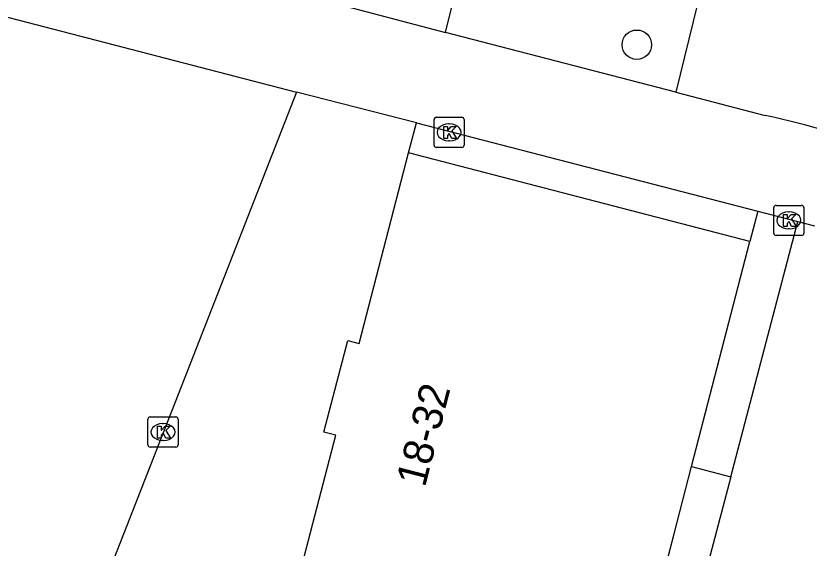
# Model space of a CAD drawing. Extents: x 163686 to 164493, y 382719 to 383870.
# Drawn here: x 164246.8 to 164273.16, y 383208.44 to 383226.12 of the extents above; entities that cross this region are included whole.
import ezdxf

# ---------------------------------------------------------------- set-up
doc = ezdxf.new("R2010")
doc.units = 0
for name, color, linetype in [('IMGEO_Boom', 7, 'Continuous'), ('IMGEO_Kolk', 7, 'Continuous'), ('IMGEO_Pand', 7, 'Continuous'), ('IMGEO_Pand_nummerreeks', 7, 'Continuous'), ('IMGEO_Rijbaan_lokaal_open', 7, 'Continuous'), ('IMGEO_Voetpad_op_trap', 7, 'Continuous'), ('IMGEO_Voetpad_open', 7, 'Continuous')]:
    doc.layers.add(name, color=color, linetype=linetype)

msp = doc.modelspace()

# ---------------------------------------------------------------- linework, layer by layer
at = {"layer": 'IMGEO_Boom'}
msp.add_circle((164267.436, 383225.163), 0.489, dxfattribs=at)
at = {"layer": 'IMGEO_Kolk'}
for p, q in [((164260.697, 383221.827), (164260.697, 383222.679)), ((164260.772, 383222.753), (164261.624, 383222.753)), ((164261.698, 383222.679), (164261.698, 383221.827)), ((164261.185, 383222.533), (164261.21, 383222.533)), ((164261.208, 383221.973), (164261.183, 383221.973)), ((164261.624, 383221.753), (164260.772, 383221.753)), ((164271.984, 383218.903), (164271.984, 383219.755)), ((164272.059, 383219.829), (164272.911, 383219.829)), ((164272.985, 383219.755), (164272.985, 383218.903)), ((164272.472, 383219.609), (164272.497, 383219.609)), ((164272.495, 383219.049), (164272.47, 383219.049)), ((164272.911, 383218.829), (164272.059, 383218.829)), ((164251.192, 383211.874), (164251.192, 383212.726)), ((164251.267, 383212.8), (164252.119, 383212.8)), ((164252.193, 383212.726), (164252.193, 383211.874)), ((164251.68, 383212.58), (164251.705, 383212.58)), ((164251.703, 383212.02), (164251.678, 383212.02)), ((164252.119, 383211.8), (164251.267, 383211.8))]:
    msp.add_line(p, q, dxfattribs=at)
for points in [[(164260.697, 383221.827), (164260.697, 383222.679)], [(164260.772, 383222.753), (164261.624, 383222.753)], [(164261.698, 383222.679), (164261.698, 383221.827)], [(164261.018, 383222.453), (164261.141, 383222.453), (164261.141, 383222.302), (164261.271, 383222.453), (164261.435, 383222.453), (164261.289, 383222.302), (164261.442, 383222.053), (164261.29, 383222.053), (164261.205, 383222.217), (164261.141, 383222.15), (164261.141, 383222.053), (164261.018, 383222.053), (164261.018, 383222.453)], [(164261.624, 383221.753), (164260.772, 383221.753)], [(164271.984, 383218.903), (164271.984, 383219.755)], [(164272.059, 383219.829), (164272.911, 383219.829)], [(164272.985, 383219.755), (164272.985, 383218.903)], [(164272.305, 383219.529), (164272.428, 383219.529), (164272.428, 383219.378), (164272.558, 383219.529), (164272.722, 383219.529), (164272.576, 383219.378), (164272.729, 383219.129), (164272.577, 383219.129), (164272.492, 383219.293), (164272.428, 383219.226), (164272.428, 383219.129), (164272.305, 383219.129), (164272.305, 383219.529)], [(164272.911, 383218.829), (164272.059, 383218.829)], [(164251.192, 383211.874), (164251.192, 383212.726)], [(164251.267, 383212.8), (164252.119, 383212.8)], [(164252.193, 383212.726), (164252.193, 383211.874)], [(164251.513, 383212.5), (164251.636, 383212.5), (164251.636, 383212.349), (164251.766, 383212.5), (164251.93, 383212.5), (164251.784, 383212.349), (164251.937, 383212.1), (164251.785, 383212.1), (164251.7, 383212.264), (164251.636, 383212.197), (164251.636, 383212.1), (164251.513, 383212.1), (164251.513, 383212.5)], [(164252.119, 383211.8), (164251.267, 383211.8)]]:
    msp.add_lwpolyline(points, dxfattribs=at)
for centre, start, end in [((164260.774, 383222.677), 91.552, 178.448), ((164260.774, 383222.677), 91.552, 178.448), ((164261.622, 383222.677), 1.552, 88.448), ((164261.622, 383222.677), 1.552, 88.448), ((164260.774, 383221.829), 181.552, 268.448), ((164260.774, 383221.829), 181.552, 268.448), ((164261.622, 383221.829), 271.552, 358.448), ((164261.622, 383221.829), 271.552, 358.448), ((164272.061, 383219.753), 91.552, 178.448), ((164272.061, 383219.753), 91.552, 178.448), ((164272.909, 383219.753), 1.552, 88.448), ((164272.909, 383219.753), 1.552, 88.448), ((164272.061, 383218.905), 181.552, 268.448), ((164272.061, 383218.905), 181.552, 268.448), ((164272.909, 383218.905), 271.552, 358.448), ((164272.909, 383218.905), 271.552, 358.448), ((164251.269, 383212.724), 91.552, 178.448), ((164251.269, 383212.724), 91.552, 178.448), ((164252.117, 383212.724), 1.552, 88.448), ((164252.117, 383212.724), 1.552, 88.448), ((164251.269, 383211.876), 181.552, 268.448), ((164251.269, 383211.876), 181.552, 268.448), ((164252.117, 383211.876), 271.552, 358.448), ((164252.117, 383211.876), 271.552, 358.448)]:
    msp.add_arc(centre, 0.0765, start, end, dxfattribs=at)
for centre, major_axis, ratio, start_param, end_param in [((164261.184, 383222.253), (-0.387, 0.002), 0.722429, 4.712389, 7.853982), ((164261.209, 383222.253), (-0.39, 0.002), 0.717154, 1.570796, 4.712389), ((164272.471, 383219.329), (-0.387, 0.002), 0.722429, 4.712389, 7.853982), ((164272.496, 383219.329), (-0.39, 0.002), 0.717154, 1.570796, 4.712389), ((164251.679, 383212.3), (-0.387, 0.002), 0.722429, 4.712389, 7.853982), ((164251.704, 383212.3), (-0.39, 0.002), 0.717154, 1.570796, 4.712389)]:
    msp.add_ellipse(centre, major_axis=major_axis, ratio=ratio, start_param=start_param, end_param=end_param, dxfattribs=at)
at = {"layer": 'IMGEO_Pand'}
for points in [[(164255.834, 383206.034), (164257.434, 383212.198), (164257.041, 383212.3), (164257.83, 383215.34), (164258.208, 383215.242), (164259.85, 383221.568)], [(164271.19, 383218.624), (164259.85, 383221.568)], [(164269.251, 383211.158), (164271.19, 383218.624)], [(164267.157, 383203.095), (164268.67, 383208.92), (164269.251, 383211.158)]]:
    msp.add_lwpolyline(points, dxfattribs=at)
at = {"layer": 'IMGEO_Rijbaan_lokaal_open'}
for points in [[(164228.644, 383230.725), (164256.129, 383223.591)], [(164257.211, 383226.591), (164261.081, 383225.568)], [(164268.729, 383223.586), (164261.081, 383225.568)], [(164260.111, 383222.574), (164256.129, 383223.591)], [(164268.729, 383223.586), (164271.701, 383222.816)], [(164260.111, 383222.574), (164260.113, 383222.574), (164271.453, 383219.638)], [(164271.453, 383219.638), (164272.789, 383219.292)], [(164272.789, 383219.292), (164273.333, 383219.151)]]:
    msp.add_lwpolyline(points, dxfattribs=at)
msp.add_arc((164267.055, 383200.694), 22.604, 55.58, 78.1386, dxfattribs=at)
at = {"layer": 'IMGEO_Voetpad_op_trap'}
for points in [[(164271.453, 383219.638), (164271.19, 383218.624)], [(164270.554, 383210.808), (164272.789, 383219.292)]]:
    msp.add_lwpolyline(points, dxfattribs=at)
at = {"layer": 'IMGEO_Voetpad_open'}
for points in [[(164261.081, 383225.568), (164261.794, 383228.465), (164269.445, 383226.521), (164268.729, 383223.586)], [(164256.129, 383223.591), (164246.118, 383198.053), (164245.221, 383195.969), (164224.505, 383201.263), (164222.469, 383201.783), (164219.86, 383202.45)], [(164259.85, 383221.568), (164260.111, 383222.574)], [(164269.251, 383211.158), (164270.554, 383210.808)], [(164270.554, 383210.808), (164266.331, 383194.784), (164265.083, 383195.108)]]:
    msp.add_lwpolyline(points, dxfattribs=at)

# ---------------------------------------------------------------- texts
at = {"layer": 'IMGEO_Pand_nummerreeks'}
msp.add_text('18-32', height=1, rotation=75.4998, dxfattribs=at).set_placement((164260.393, 383210.436))

doc.saveas('drawing.dxf')
